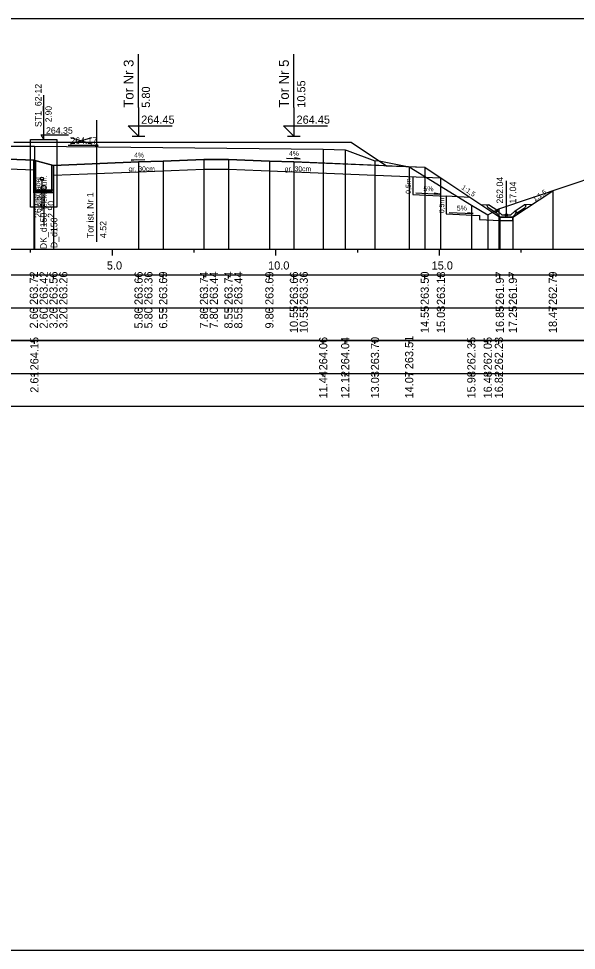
# Model space of a CAD drawing. Extents: x 6516023 to 6560129, y 5513077 to 5529206.
# Drawn here: x 6520505.12 to 6520522.17, y 5514518.16 to 5514546.66 of the extents above; entities that cross this region are included whole.
import ezdxf

# ---------------------------------------------------------------- set-up
doc = ezdxf.new("R2010")
doc.units = 0
for name, color, linetype in [('IR_default', 7, 'Continuous'), ('TOR_PRZEK_P-kable', 7, 'Continuous'), ('TOR_PRZEK_P-komponent', 7, 'Continuous'), ('TOR_PRZEK_P-odwodnienie', 7, 'Continuous'), ('TOR_PRZEK_P-opisy', 7, 'Continuous'), ('TOR_PRZEK_P-schodkowanie+wymiana', 7, 'Continuous'), ('TOR_PRZEK_P-tabelka istniejace', 7, 'Continuous'), ('TOR_PRZEK_P-tabelka projektowane', 7, 'Continuous'), ('TOR_PRZEK_P-teren istniejacy', 7, 'Continuous'), ('TOR_PRZEK_P-tory istniejace', 7, 'Continuous'), ('TOR_PRZEK_P-tory projektowane', 7, 'Continuous'), ('TOR_PRZEK_P-uklad odniesienia', 7, 'Continuous'), ('TOR_PRZEK_P-warstwa ochronna I', 7, 'Continuous'), ('TOR_PRZEK_P-warstwa ochronna II', 7, 'Continuous'), ('TOR_PS_T-skarpy projektowane', 7, 'Continuous'), ('TOR_RAMKI-ramka+tabelka 1', 7, 'Continuous')]:
    doc.layers.add(name, color=color, linetype=linetype)

msp = doc.modelspace()

# ---------------------------------------------------------------- linework, layer by layer
at = {"layer": 'IR_default'}
msp.add_lwpolyline([(6520504.978, 5514542.881), (6520507.038, 5514542.881), (6520507.932, 5514542.881), (6520510.538, 5514542.881), (6520510.857, 5514542.881), (6520511.788, 5514542.881), (6520512.682, 5514542.881), (6520515.288, 5514542.881), (6520515.565, 5514542.696), (6520516.373, 5514542.157), (6520516.67, 5514542.146), (6520517.538, 5514542.111), (6520517.702, 5514542.002), (6520518.18, 5514541.683), (6520519.834, 5514540.58), (6520520.234, 5514540.58), (6520521.454, 5514541.394)], dxfattribs=at)
at = {"layer": 'TOR_PRZEK_P-kable'}
msp.add_line((6520505.832, 5514541.76), (6520505.832, 5514540.786), dxfattribs=at)
msp.add_circle((6520505.832, 5514541.76), 0.05, dxfattribs=at)
at = {"layer": 'TOR_PRZEK_P-komponent'}
msp.add_lwpolyline([(6520504.978, 5514542.881), (6520507.038, 5514542.881), (6520510.538, 5514542.881), (6520511.788, 5514542.881), (6520515.288, 5514542.881), (6520516.373, 5514542.157), (6520513.538, 5514542.271), (6520512.788, 5514542.301), (6520511.538, 5514542.351), (6520510.788, 5514542.351), (6520509.538, 5514542.301), (6520508.788, 5514542.271), (6520506.186, 5514542.167), (6520505.585, 5514542.328), (6520502.988, 5514542.432)], dxfattribs=at)
at = {"layer": 'TOR_PRZEK_P-odwodnienie'}
for p, q in [((6520505.888, 5514542.961), (6520505.888, 5514544.311)), ((6520505.888, 5514542.961), (6520505.805, 5514543.098)), ((6520505.805, 5514543.098), (6520506.645, 5514543.098)), ((6520505.588, 5514541.325), (6520505.585, 5514542.328)), ((6520506.188, 5514541.327), (6520506.186, 5514542.167)), ((6520520.034, 5514540.65), (6520520.034, 5514541.694)), ((6520506.188, 5514541.406), (6520505.588, 5514541.406)), ((6520505.888, 5514541.406), (6520505.888, 5514540.471)), ((6520505.888, 5514541.406), (6520505.888, 5514540.304)), ((6520506.188, 5514541.326), (6520505.588, 5514541.326)), ((6520519.725, 5514540.709), (6520519.464, 5514540.883)), ((6520519.769, 5514540.776), (6520519.489, 5514540.963)), ((6520520.299, 5514540.776), (6520520.579, 5514540.963)), ((6520520.343, 5514540.709), (6520520.604, 5514540.883)), ((6520519.736, 5514540.726), (6520519.725, 5514540.709)), ((6520519.727, 5514540.745), (6520519.774, 5514540.769)), ((6520519.769, 5514540.776), (6520519.761, 5514540.763)), ((6520519.894, 5514540.65), (6520519.774, 5514540.769)), ((6520519.844, 5514540.58), (6520520.224, 5514540.58)), ((6520519.894, 5514540.65), (6520520.174, 5514540.65)), ((6520520.174, 5514540.65), (6520520.294, 5514540.769)), ((6520520.294, 5514540.769), (6520520.342, 5514540.745)), ((6520520.299, 5514540.776), (6520520.307, 5514540.763)), ((6520520.332, 5514540.726), (6520520.343, 5514540.709))]:
    msp.add_line(p, q, dxfattribs=at)
for points in [[(6520505.488, 5514541.606), (6520505.488, 5514542.961), (6520506.288, 5514542.961), (6520506.288, 5514541.382)], [(6520505.638, 5514542.314), (6520505.638, 5514541.346), (6520506.138, 5514541.346), (6520506.138, 5514542.178)], [(6520506.288, 5514541.382), (6520506.288, 5514540.886), (6520505.488, 5514540.886), (6520505.488, 5514541.606)], [(6520505.638, 5514541.386), (6520506.138, 5514541.386)], [(6520519.243, 5514540.974), (6520519.489, 5514540.963)], [(6520519.439, 5514540.936), (6520519.489, 5514540.963)], [(6520519.439, 5514540.936), (6520519.464, 5514540.883)], [(6520520.826, 5514540.974), (6520520.579, 5514540.963)], [(6520520.629, 5514540.936), (6520520.579, 5514540.963)], [(6520520.629, 5514540.936), (6520520.604, 5514540.883)], [(6520519.761, 5514540.763), (6520519.726, 5514540.745)], [(6520519.726, 5514540.745), (6520519.736, 5514540.726)], [(6520519.774, 5514540.65), (6520519.727, 5514540.745)], [(6520519.844, 5514540.58), (6520519.774, 5514540.65)], [(6520520.234, 5514540.58), (6520519.834, 5514540.58), (6520519.834, 5514540.48), (6520520.234, 5514540.48), (6520520.234, 5514540.58)], [(6520520.224, 5514540.58), (6520520.294, 5514540.65)], [(6520520.294, 5514540.65), (6520520.342, 5514540.745)], [(6520520.307, 5514540.763), (6520520.342, 5514540.745)], [(6520520.342, 5514540.745), (6520520.332, 5514540.726)]]:
    msp.add_lwpolyline(points, dxfattribs=at)
for centre, radius in [((6520505.888, 5514541.481), 0.075), ((6520505.888, 5514541.406), 0.03), ((6520520.034, 5514540.65), 0.035)]:
    msp.add_circle(centre, radius, dxfattribs=at)
at = {"layer": 'TOR_PRZEK_P-opisy'}
for points in [[(6520508.977, 5514542.341), (6520508.559, 5514542.322), (6520508.727, 5514542.351)], [(6520513.309, 5514542.391), (6520513.727, 5514542.372), (6520513.559, 5514542.401)]]:
    msp.add_lwpolyline(points, dxfattribs=at)
at = {"layer": 'TOR_PRZEK_P-schodkowanie+wymiana'}
for p, q in [((6520517.171, 5514541.823), (6520517.171, 5514541.28)), ((6520517.171, 5514541.28), (6520518.194, 5514541.229)), ((6520518.194, 5514541.229), (6520518.194, 5514540.686)), ((6520518.928, 5514541.184), (6520518.194, 5514541.229)), ((6520518.194, 5514540.686), (6520519.217, 5514540.635)), ((6520519.217, 5514540.635), (6520519.217, 5514540.511)), ((6520519.217, 5514540.511), (6520519.84, 5514540.48))]:
    msp.add_line(p, q, dxfattribs=at)
at = {"layer": 'TOR_PRZEK_P-tabelka istniejace'}
for p, q in [((6520505.602, 5514536.706), (6520505.602, 5514536.806)), ((6520514.433, 5514536.706), (6520514.433, 5514536.806)), ((6520515.105, 5514536.706), (6520515.105, 5514536.806)), ((6520516.017, 5514536.706), (6520516.017, 5514536.806)), ((6520517.063, 5514536.706), (6520517.063, 5514536.806)), ((6520518.964, 5514536.706), (6520518.964, 5514536.806)), ((6520519.464, 5514536.706), (6520519.464, 5514536.806)), ((6520519.804, 5514536.706), (6520519.804, 5514536.806)), ((6520452.163, 5514535.806), (6520545.963, 5514535.806)), ((6520505.602, 5514535.706), (6520505.602, 5514535.806)), ((6520514.433, 5514535.706), (6520514.433, 5514535.806)), ((6520515.105, 5514535.706), (6520515.105, 5514535.806)), ((6520516.017, 5514535.706), (6520516.017, 5514535.806)), ((6520517.063, 5514535.706), (6520517.063, 5514535.806)), ((6520518.964, 5514535.706), (6520518.964, 5514535.806)), ((6520519.464, 5514535.706), (6520519.464, 5514535.806)), ((6520519.804, 5514535.706), (6520519.804, 5514535.806))]:
    msp.add_line(p, q, dxfattribs=at)
for points in [[(6520505.602, 5514542.758), (6520505.602, 5514539.806), (6520505.602, 5514539.676), (6520505.602, 5514539.606)], [(6520514.433, 5514542.667), (6520514.433, 5514539.806), (6520514.433, 5514539.676), (6520514.433, 5514539.606)], [(6520515.105, 5514542.644), (6520515.105, 5514539.806), (6520515.105, 5514539.676), (6520515.105, 5514539.606)], [(6520516.017, 5514542.311), (6520516.017, 5514539.806), (6520516.017, 5514539.676), (6520516.017, 5514539.606)], [(6520517.063, 5514542.119), (6520517.063, 5514539.806), (6520517.063, 5514539.676), (6520517.063, 5514539.606)], [(6520518.964, 5514540.954), (6520518.964, 5514539.806), (6520518.964, 5514539.676), (6520518.964, 5514539.606)], [(6520519.804, 5514540.836), (6520519.804, 5514539.806), (6520519.804, 5514539.676), (6520519.804, 5514539.606)], [(6520519.464, 5514540.655), (6520519.464, 5514539.806), (6520519.464, 5514539.676), (6520519.464, 5514539.606)]]:
    msp.add_lwpolyline(points, dxfattribs=at)
msp.add_lwpolyline([(6520452.163, 5514536.806), (6520452.163, 5514534.806), (6520545.963, 5514534.806), (6520545.963, 5514536.806)], close=True, dxfattribs=at)
at = {"layer": 'TOR_PRZEK_P-tabelka projektowane'}
for p, q in [((6520505.585, 5514538.706), (6520505.585, 5514538.806)), ((6520505.586, 5514538.706), (6520505.586, 5514538.806)), ((6520506.186, 5514538.706), (6520506.186, 5514538.806)), ((6520506.187, 5514538.706), (6520506.187, 5514538.806)), ((6520508.788, 5514538.706), (6520508.788, 5514538.806)), ((6520508.788, 5514538.706), (6520508.788, 5514538.806)), ((6520509.538, 5514538.706), (6520509.538, 5514538.806)), ((6520510.788, 5514538.706), (6520510.788, 5514538.806)), ((6520510.788, 5514538.706), (6520510.788, 5514538.806)), ((6520511.538, 5514538.706), (6520511.538, 5514538.806)), ((6520511.538, 5514538.706), (6520511.538, 5514538.806)), ((6520512.788, 5514538.706), (6520512.788, 5514538.806)), ((6520513.538, 5514538.706), (6520513.538, 5514538.806)), ((6520513.538, 5514538.706), (6520513.538, 5514538.806)), ((6520517.538, 5514538.706), (6520517.538, 5514538.806)), ((6520518.021, 5514538.706), (6520518.021, 5514538.806)), ((6520519.834, 5514538.706), (6520519.834, 5514538.806)), ((6520520.234, 5514538.706), (6520520.234, 5514538.806)), ((6520521.454, 5514538.706), (6520521.454, 5514538.806)), ((6520452.163, 5514537.806), (6520545.963, 5514537.806)), ((6520505.585, 5514537.706), (6520505.585, 5514537.806)), ((6520505.586, 5514537.706), (6520505.586, 5514537.806)), ((6520506.186, 5514537.706), (6520506.186, 5514537.806)), ((6520506.187, 5514537.706), (6520506.187, 5514537.806)), ((6520508.788, 5514537.706), (6520508.788, 5514537.806)), ((6520508.788, 5514537.706), (6520508.788, 5514537.806)), ((6520509.538, 5514537.706), (6520509.538, 5514537.806)), ((6520510.788, 5514537.706), (6520510.788, 5514537.806)), ((6520510.788, 5514537.706), (6520510.788, 5514537.806)), ((6520511.538, 5514537.706), (6520511.538, 5514537.806)), ((6520511.538, 5514537.706), (6520511.538, 5514537.806)), ((6520512.788, 5514537.706), (6520512.788, 5514537.806)), ((6520513.538, 5514537.706), (6520513.538, 5514537.806)), ((6520513.538, 5514537.706), (6520513.538, 5514537.806)), ((6520517.538, 5514537.706), (6520517.538, 5514537.806)), ((6520518.021, 5514537.706), (6520518.021, 5514537.806)), ((6520519.834, 5514537.706), (6520519.834, 5514537.806)), ((6520520.234, 5514537.706), (6520520.234, 5514537.806)), ((6520521.454, 5514537.706), (6520521.454, 5514537.806))]:
    msp.add_line(p, q, dxfattribs=at)
for points in [[(6520505.585, 5514542.328), (6520505.585, 5514539.806), (6520505.585, 5514539.676), (6520505.585, 5514539.606)], [(6520508.788, 5514542.271), (6520508.788, 5514539.806), (6520508.788, 5514539.676), (6520508.788, 5514539.606)], [(6520509.538, 5514542.301), (6520509.538, 5514539.806), (6520509.538, 5514539.676), (6520509.538, 5514539.606)], [(6520510.788, 5514542.351), (6520510.788, 5514539.806), (6520510.788, 5514539.676), (6520510.788, 5514539.606)], [(6520511.538, 5514542.351), (6520511.538, 5514539.806), (6520511.538, 5514539.676), (6520511.538, 5514539.606)], [(6520512.788, 5514542.301), (6520512.788, 5514539.806), (6520512.788, 5514539.676), (6520512.788, 5514539.606)], [(6520513.538, 5514542.271), (6520513.538, 5514539.806), (6520513.538, 5514539.676), (6520513.538, 5514539.606)], [(6520505.586, 5514542.028), (6520505.586, 5514539.806), (6520505.586, 5514539.676), (6520505.586, 5514539.606)], [(6520506.186, 5514542.167), (6520506.186, 5514539.806), (6520506.186, 5514539.676), (6520506.186, 5514539.606)], [(6520508.788, 5514541.971), (6520508.788, 5514539.806), (6520508.788, 5514539.676), (6520508.788, 5514539.606)], [(6520510.788, 5514542.051), (6520510.788, 5514539.806), (6520510.788, 5514539.676), (6520510.788, 5514539.606)], [(6520511.538, 5514542.051), (6520511.538, 5514539.806), (6520511.538, 5514539.676), (6520511.538, 5514539.606)], [(6520513.538, 5514541.968), (6520513.538, 5514539.806), (6520513.538, 5514539.676), (6520513.538, 5514539.606)], [(6520517.538, 5514542.111), (6520517.538, 5514539.806), (6520517.538, 5514539.676), (6520517.538, 5514539.606)], [(6520506.187, 5514541.867), (6520506.187, 5514539.806), (6520506.187, 5514539.676), (6520506.187, 5514539.606)], [(6520518.021, 5514541.789), (6520518.021, 5514539.806), (6520518.021, 5514539.676), (6520518.021, 5514539.606)], [(6520521.454, 5514541.394), (6520521.454, 5514539.806), (6520521.454, 5514539.676), (6520521.454, 5514539.606)], [(6520519.834, 5514540.58), (6520519.834, 5514539.806), (6520519.834, 5514539.676), (6520519.834, 5514539.606)], [(6520520.234, 5514540.58), (6520520.234, 5514539.806), (6520520.234, 5514539.676), (6520520.234, 5514539.606)]]:
    msp.add_lwpolyline(points, dxfattribs=at)
msp.add_lwpolyline([(6520452.163, 5514538.806), (6520452.163, 5514536.806), (6520545.963, 5514536.806), (6520545.963, 5514538.806)], close=True, dxfattribs=at)
at = {"layer": 'TOR_PRZEK_P-teren istniejacy'}
msp.add_lwpolyline([(6520501.617, 5514542.758), (6520505.602, 5514542.758), (6520514.433, 5514542.667), (6520515.105, 5514542.644), (6520515.167, 5514542.62), (6520516.017, 5514542.311), (6520516.098, 5514542.313), (6520517.063, 5514542.119), (6520518.964, 5514540.954), (6520519.464, 5514540.655), (6520519.804, 5514540.836), (6520522.897, 5514541.881)], dxfattribs=at)
at = {"layer": 'TOR_PRZEK_P-tory istniejace'}
for p, q in [((6520507.504, 5514543.55), (6520507.504, 5514539.83)), ((6520506.705, 5514542.822), (6520507.357, 5514543.025)), ((6520506.705, 5514543.025), (6520507.357, 5514542.822)), ((6520507.505, 5514542.775), (6520506.639, 5514542.775))]:
    msp.add_line(p, q, dxfattribs=at)
msp.add_circle((6520507.505, 5514542.775), 0.035, dxfattribs=at)
at = {"layer": 'TOR_PRZEK_P-tory projektowane'}
for p, q in [((6520508.788, 5514543.938), (6520508.788, 5514545.571)), ((6520513.538, 5514543.938), (6520513.538, 5514545.571)), ((6520508.788, 5514543.938), (6520508.788, 5514543.061)), ((6520513.538, 5514543.938), (6520513.538, 5514543.061)), ((6520508.788, 5514543.061), (6520508.469, 5514543.38)), ((6520508.469, 5514543.38), (6520509.813, 5514543.38)), ((6520513.538, 5514543.061), (6520513.219, 5514543.38)), ((6520513.219, 5514543.38), (6520514.563, 5514543.38)), ((6520508.596, 5514543.061), (6520508.98, 5514543.061)), ((6520513.346, 5514543.061), (6520513.73, 5514543.061))]:
    msp.add_line(p, q, dxfattribs=at)
at = {"layer": 'TOR_PRZEK_P-uklad odniesienia'}
for p, q in [((6520455.963, 5514539.606), (6520545.963, 5514539.606)), ((6520505.488, 5514539.506), (6520505.488, 5514539.606)), ((6520507.988, 5514539.406), (6520507.988, 5514539.606)), ((6520510.488, 5514539.506), (6520510.488, 5514539.606)), ((6520512.988, 5514539.406), (6520512.988, 5514539.606)), ((6520515.488, 5514539.506), (6520515.488, 5514539.606)), ((6520517.988, 5514539.406), (6520517.988, 5514539.606)), ((6520520.488, 5514539.506), (6520520.488, 5514539.606))]:
    msp.add_line(p, q, dxfattribs=at)
at = {"layer": 'TOR_PRZEK_P-warstwa ochronna I'}
for points in [[(6520493.959, 5514541.928), (6520498.938, 5514542.128), (6520501.018, 5514542.211), (6520505.586, 5514542.028)], [(6520506.187, 5514541.867), (6520508.788, 5514541.971), (6520510.788, 5514542.051), (6520511.538, 5514542.051), (6520513.538, 5514541.968), (6520518.021, 5514541.789)]]:
    msp.add_lwpolyline(points, dxfattribs=at)
at = {"layer": 'TOR_PRZEK_P-warstwa ochronna II'}
msp.add_lwpolyline([(6520490.361, 5514542.434), (6520491.944, 5514540.851), (6520492.344, 5514540.851), (6520493.499, 5514541.621), (6520494.438, 5514542.248), (6520498.938, 5514542.428), (6520499.688, 5514542.458), (6520501.018, 5514542.511), (6520502.238, 5514542.462), (6520502.988, 5514542.432), (6520505.585, 5514542.328), (6520506.186, 5514542.167), (6520508.788, 5514542.271), (6520509.538, 5514542.301), (6520510.788, 5514542.351), (6520511.538, 5514542.351), (6520512.788, 5514542.301), (6520513.538, 5514542.271), (6520517.538, 5514542.111), (6520519.834, 5514540.58), (6520520.234, 5514540.58), (6520521.454, 5514541.394)], dxfattribs=at)
at = {"layer": 'TOR_PS_T-skarpy projektowane'}
for points in [[(6520517.264, 5514541.325), (6520518, 5514541.285), (6520517.827, 5514541.316)], [(6520518.287, 5514540.73), (6520519.023, 5514540.691), (6520518.85, 5514540.721)]]:
    msp.add_lwpolyline(points, dxfattribs=at)
at = {"layer": 'TOR_RAMKI-ramka+tabelka 1'}
msp.add_lwpolyline([(6520449.513, 5514546.656), (6520697.013, 5514546.656), (6520697.013, 5514518.156), (6520449.513, 5514518.156)], close=True, dxfattribs=at)

# ---------------------------------------------------------------- texts
at = {"layer": 'TOR_PRZEK_P-kable'}
for s, height, p in [('Istn. kabel', 0.14999, (6520505.787, 5514540.862)), ('telekomun.', 0.15, (6520505.981, 5514540.834))]:
    msp.add_text(s, height=height, rotation=90.0511, dxfattribs=at).set_placement(p)
at = {"layer": 'TOR_PRZEK_P-odwodnienie'}
for s, height, p in [('ST1_62-12', 0.2, (6520505.821, 5514543.339)), ('2.90', 0.19, (6520506.131, 5514543.488)), ('262.04', 0.2, (6520519.934, 5514541)), ('17.04', 0.2, (6520520.334, 5514541)), ('262.80', 0.2, (6520505.811, 5514540.561)), ('2.90', 0.2, (6520506.211, 5514540.561)), ('DK_d150', 0.2, (6520505.981, 5514539.604)), ('D_d150', 0.2, (6520506.303, 5514539.637))]:
    msp.add_text(s, height=height, rotation=90, dxfattribs=at).set_placement(p)
msp.add_text('264.35', height=0.2, dxfattribs=at).set_placement((6520505.958, 5514543.135))
at = {"layer": 'TOR_PRZEK_P-opisy'}
for s, rotation, p in [('4%', 0.1515, (6520508.654, 5514542.407)), ('4%', 359.8485, (6520513.388, 5514542.457)), ('1:1,5', 325.9299, (6520518.645, 5514541.456)), ('1:1,5', 34.0701, (6520520.9, 5514541.058))]:
    msp.add_text(s, height=0.15, rotation=rotation, dxfattribs=at).set_placement(p)
at = {"layer": 'TOR_PRZEK_P-schodkowanie+wymiana'}
for p in [(6520517.113, 5514541.296), (6520518.136, 5514540.702)]:
    msp.add_text('0,5m', height=0.1545, rotation=90, dxfattribs=at).set_placement(p)
at = {"layer": 'TOR_PRZEK_P-tabelka istniejace'}
for s, p in [('264.15', (6520505.727, 5514535.897)), ('264.06', (6520514.558, 5514535.898)), ('264.04', (6520515.23, 5514535.899)), ('263.70', (6520516.142, 5514535.898)), ('263.51', (6520517.188, 5514535.933)), ('262.35', (6520519.089, 5514535.897)), ('262.05', (6520519.589, 5514535.897)), ('262.23', (6520519.929, 5514535.898)), ('2.61', (6520505.727, 5514535.212)), ('11.44', (6520514.558, 5514535.039)), ('12.12', (6520515.23, 5514535.04)), ('13.03', (6520516.142, 5514535.038)), ('14.07', (6520517.188, 5514535.038)), ('15.98', (6520519.089, 5514535.038)), ('16.48', (6520519.589, 5514535.038)), ('16.82', (6520519.929, 5514535.04))]:
    msp.add_text(s, height=0.25, rotation=90, dxfattribs=at).set_placement(p)
at = {"layer": 'TOR_PRZEK_P-tabelka projektowane'}
for s, p in [('263.72', (6520505.71, 5514537.9)), ('263.42', (6520506.011, 5514537.9)), ('263.56', (6520506.311, 5514537.898)), ('263.26', (6520506.612, 5514537.898)), ('263.66', (6520508.913, 5514537.898)), ('263.36', (6520509.213, 5514537.898)), ('263.69', (6520509.663, 5514537.898)), ('263.74', (6520510.913, 5514537.899)), ('263.44', (6520511.213, 5514537.899)), ('263.74', (6520511.663, 5514537.899)), ('263.44', (6520511.963, 5514537.899)), ('263.69', (6520512.913, 5514537.898)), ('263.66', (6520513.663, 5514537.898)), ('263.36', (6520513.963, 5514537.898)), ('263.50', (6520517.663, 5514537.898)), ('263.18', (6520518.158, 5514537.898)), ('261.97', (6520519.959, 5514537.898)), ('261.97', (6520520.359, 5514537.898)), ('262.79', (6520521.579, 5514537.898)), ('2.60', (6520505.71, 5514537.178)), ('2.60', (6520506.011, 5514537.178)), ('3.20', (6520506.311, 5514537.178)), ('3.20', (6520506.612, 5514537.178)), ('5.80', (6520508.913, 5514537.178)), ('5.80', (6520509.213, 5514537.178)), ('6.55', (6520509.663, 5514537.177)), ('7.80', (6520510.913, 5514537.178)), ('7.80', (6520511.213, 5514537.178)), ('8.55', (6520511.663, 5514537.177)), ('8.55', (6520511.963, 5514537.177)), ('9.80', (6520512.913, 5514537.178)), ('10.55', (6520513.663, 5514537.037)), ('10.55', (6520513.963, 5514537.037)), ('14.55', (6520517.663, 5514537.037)), ('15.03', (6520518.158, 5514537.038)), ('16.85', (6520519.959, 5514537.037)), ('17.25', (6520520.359, 5514537.037)), ('18.47', (6520521.579, 5514537.038))]:
    msp.add_text(s, height=0.25, rotation=90, dxfattribs=at).set_placement(p)
at = {"layer": 'TOR_PRZEK_P-tory istniejace'}
msp.add_text('264.17', height=0.2, dxfattribs=at).set_placement((6520506.705, 5514542.825))
for s, rotation, p in [('Tor ist. Nr 1', 90.0511, (6520507.411, 5514539.945)), ('4.52', 90, (6520507.805, 5514539.945))]:
    msp.add_text(s, height=0.2, rotation=rotation, dxfattribs=at).set_placement(p)
at = {"layer": 'TOR_PRZEK_P-tory projektowane'}
for s, height, p in [('Tor Nr 3', 0.3, (6520508.633, 5514543.932)), ('Tor Nr 5', 0.3, (6520513.383, 5514543.932)), ('5.80', 0.25, (6520509.138, 5514543.931)), ('10.55', 0.25, (6520513.888, 5514543.931))]:
    msp.add_text(s, height=height, rotation=90, dxfattribs=at).set_placement(p)
for p in [(6520508.868, 5514543.441), (6520513.618, 5514543.441)]:
    msp.add_text('264.45', height=0.25, dxfattribs=at).set_placement(p)
at = {"layer": 'TOR_PRZEK_P-uklad odniesienia'}
for s, p in [('5.0', (6520507.819, 5514538.981)), ('10.0', (6520512.749, 5514538.981)), ('15.0', (6520517.749, 5514538.981))]:
    msp.add_text(s, height=0.25, dxfattribs=at).set_placement(p)
at = {"layer": 'TOR_PRZEK_P-warstwa ochronna I'}
for p in [(6520508.481, 5514541.987), (6520513.259, 5514541.987)]:
    msp.add_text('gr. 30cm', height=0.15, dxfattribs=at).set_placement(p)
at = {"layer": 'TOR_PS_T-skarpy projektowane'}
for p in [(6520517.497, 5514541.376), (6520518.519, 5514540.782)]:
    msp.add_text('5%', height=0.1545, dxfattribs=at).set_placement(p)

doc.saveas('drawing.dxf')
